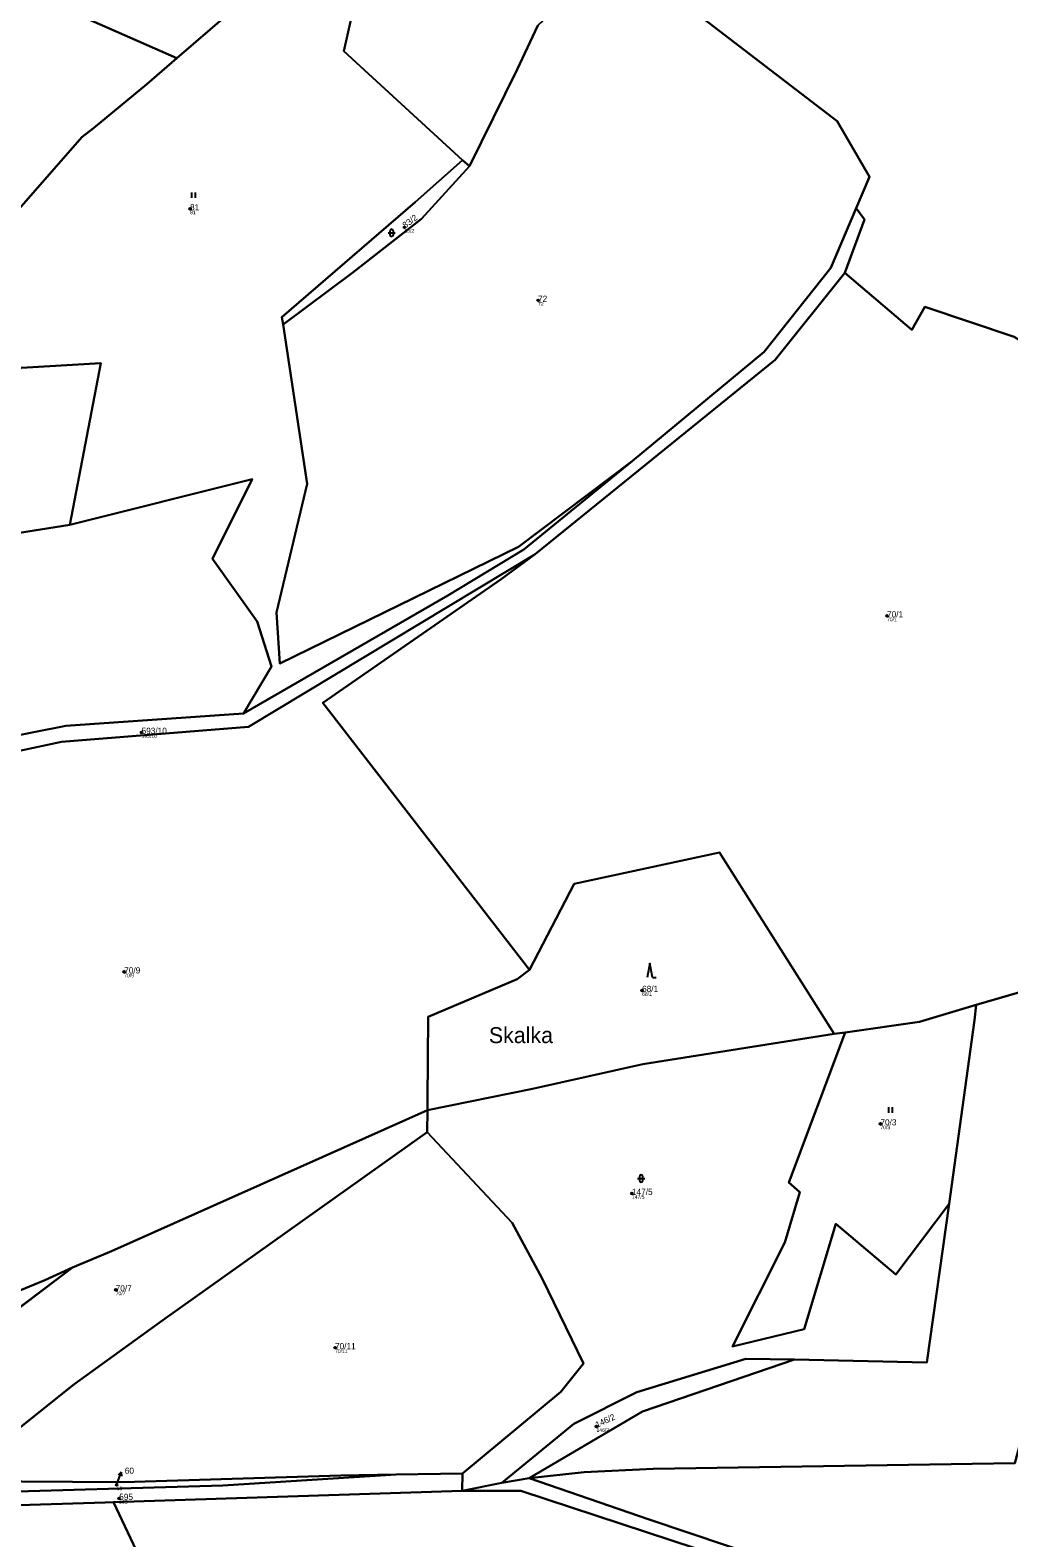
# Model space of a CAD drawing. Extents: x -680203 to -673936, y -1102717 to -1093650.
# Drawn here: x -677620.9 to -677351.3, y -1095300.6 to -1094885.2 of the extents above; entities that cross this region are included whole.
import ezdxf

# ---------------------------------------------------------------- set-up
doc = ezdxf.new("R2010")
doc.units = 0
for name, color, linetype in [('Definiční body', 7, 'Continuous'), ('SOxx01xx_ŽSp_násyp_plocha', 7, 'Continuous'), ('SOxx02xx_Staničení_Popis10', 7, 'Continuous'), ('SOxxxxxx_Koleje_hlavní_body_Popis10', 7, 'Continuous'), ('SOxxxxxx_Osa_bod_P', 7, 'Continuous'), ('x_prac', 7, 'Continuous')]:
    doc.layers.add(name, color=color, linetype=linetype)

msp = doc.modelspace()

# ---------------------------------------------------------------- linework, layer by layer
at = {"layer": 'Definiční body'}
for centre in [(-677576.87, -1094934.41), (-677517.81, -1094939.51), (-677480.99, -1094959.63), (-677384.84, -1095046.57), (-677590.22, -1095078.69), (-677595.01, -1095144.69), (-677452.33, -1095149.8), (-677386.66, -1095186.56), (-677455.12, -1095205.73), (-677597.36, -1095232.3), (-677536.93, -1095248.24), (-677464.89, -1095269.96), (-677597.1, -1095286.04), (-677596.39, -1095289.78)]:
    msp.add_circle(centre, 0.25, dxfattribs=at)
at = {"layer": 'SOxx01xx_ŽSp_násyp_plocha'}
for points in [[(-677623.35, -1094978.2), (-677601.44, -1094976.91), (-677610.03, -1095021.48), (-677559.73, -1095008.9), (-677570.66, -1095030.87), (-677558.39, -1095048.17), (-677554.44, -1095060.5), (-677562.16, -1095073.46), (-677505.88, -1095040.98), (-677484.92, -1095028.32), (-677455.1, -1095003.93), (-677486.41, -1095027.54), (-677552.18, -1095059.68), (-677553.09, -1095045.64), (-677544.61, -1095010.18), (-677551.2, -1094966.32), (-677551.57, -1094964.27), (-677514.84, -1094932.55), (-677501.81, -1094920.97), (-677534.5, -1094891), (-677508.91, -1094776.69)], [(-677508.91, -1094776.69), (-677534.5, -1094891), (-677501.81, -1094920.97), (-677499.92, -1094922.68), (-677486.79, -1094896.01), (-677481.04, -1094883.86)], [(-677459.49, -1094863.53), (-677398.58, -1094910.26), (-677389.71, -1094925.56), (-677393.32, -1094934.26), (-677391.04, -1094937.32), (-677396.49, -1094952.05), (-677378.02, -1094967.8), (-677374.43, -1094961.45), (-677349.83, -1094969.68), (-677318.85, -1094988.99), (-677283.6, -1095035.68), (-677273.51, -1095059.14), (-677263.87, -1095082.23), (-677241.88, -1095066.16), (-677234.73, -1095044), (-677166.36, -1094991.59), (-677198.54, -1094965.52), (-677232.77, -1094932.97), (-677270.13, -1094914.94), (-677288.85, -1094880.61)], [(-677566.77, -1094881.01), (-677580.49, -1094892.87), (-677588.76, -1094900.03), (-677603.51, -1094912.17), (-677606.73, -1094914.7), (-677623.95, -1094934.37)], [(-677638.97, -1095292.08), (-677600.3, -1095290.92), (-677597.99, -1095290.84), (-677501.89, -1095287.69), (-677501.84, -1095282.89), (-677520.05, -1095283.21), (-677567.83, -1095286.23), (-677637.27, -1095288.21)]]:
    msp.add_lwpolyline(points, dxfattribs=at)
for points in [[(-677580.49, -1094892.87), (-677616.24, -1094877.22), (-677625.12, -1094883.32), (-677656.6, -1094881.85), (-677661.26, -1094880.56), (-677688.61, -1094870.01), (-677723.8, -1094852.31), (-677742.6, -1094851.4), (-677746.69, -1094857.48), (-677728.02, -1094875.13), (-677710.8, -1094890.15), (-677700.2, -1094908.4), (-677692.05, -1094938.25), (-677658.56, -1094972.66), (-677634.39, -1094957.13), (-677628.08, -1094944.43), (-677623.95, -1094934.37), (-677606.73, -1094914.7), (-677603.51, -1094912.17), (-677588.76, -1094900.03)], [(-677455.1, -1095003.93), (-677418.73, -1094973.86), (-677400.29, -1094950.7), (-677393.32, -1094934.26), (-677389.71, -1094925.56), (-677398.58, -1094910.26), (-677459.49, -1094863.53), (-677481.04, -1094883.86), (-677486.79, -1094896.01), (-677499.92, -1094922.68), (-677513.08, -1094937.17), (-677532.05, -1094951.92), (-677551.2, -1094966.32), (-677544.61, -1095010.18), (-677553.09, -1095045.64), (-677552.18, -1095059.68), (-677486.41, -1095027.54)], [(-677605.51, -1094866.03), (-677610.51, -1094873.28), (-677616.24, -1094877.22), (-677580.49, -1094892.87), (-677566.77, -1094881.01)], [(-677551.57, -1094964.27), (-677551.2, -1094966.32), (-677532.05, -1094951.92), (-677513.08, -1094937.17), (-677499.92, -1094922.68), (-677501.81, -1094920.97), (-677514.84, -1094932.55)], [(-677481.82, -1095029.62), (-677415.66, -1094976.06), (-677396.49, -1094952.05), (-677391.04, -1094937.32), (-677393.32, -1094934.26), (-677400.29, -1094950.7), (-677418.73, -1094973.86), (-677455.1, -1095003.93), (-677484.92, -1095028.32), (-677505.88, -1095040.98), (-677562.16, -1095073.46), (-677611.1, -1095076.87), (-677654.33, -1095085.39), (-677690.93, -1095102.87), (-677651.81, -1095089.76), (-677612.28, -1095081.28), (-677560.74, -1095077.19)], [(-677263.87, -1095082.23), (-677273.51, -1095059.14), (-677283.6, -1095035.68), (-677318.85, -1094988.99), (-677349.83, -1094969.68), (-677374.43, -1094961.45), (-677378.02, -1094967.8), (-677396.49, -1094952.05), (-677415.66, -1094976.06), (-677481.82, -1095029.62), (-677491.18, -1095036.47), (-677540.33, -1095070.58), (-677483.33, -1095144.1), (-677471.06, -1095120.44), (-677431.04, -1095111.82), (-677399.36, -1095161.73), (-677396.35, -1095161.35), (-677375.92, -1095158.41), (-677360.24, -1095153.76), (-677327.04, -1095144.13), (-677289.53, -1095133.32), (-677263.21, -1095120.41), (-677255.9, -1095109.56), (-677260.76, -1095089.68)], [(-677610.03, -1095021.48), (-677601.44, -1094976.91), (-677623.35, -1094978.2), (-677692.46, -1095023.82), (-677713.29, -1095039.54), (-677707.88, -1095054.17), (-677690.97, -1095051.87), (-677691.15, -1095044.42), (-677644.12, -1095026.89)], [(-677707.88, -1095054.17), (-677717.1, -1095054.9), (-677720.3, -1095055.15), (-677720.13, -1095106.17), (-677684.64, -1095096.75), (-677654.33, -1095085.39), (-677611.1, -1095076.87), (-677562.16, -1095073.46), (-677554.44, -1095060.5), (-677558.39, -1095048.17), (-677570.66, -1095030.87), (-677559.73, -1095008.9), (-677610.03, -1095021.48), (-677644.12, -1095026.89), (-677691.15, -1095044.42), (-677690.97, -1095051.87)], [(-677683.97, -1095175.29), (-677637.98, -1095179.23), (-677637.64, -1095238.21), (-677616.88, -1095229.63), (-677609.27, -1095226.16), (-677598.53, -1095221.64), (-677511.43, -1095182.77), (-677511.43, -1095180.16), (-677511.24, -1095157.07), (-677486.7, -1095146.67), (-677483.33, -1095144.1), (-677540.33, -1095070.58), (-677491.18, -1095036.47), (-677481.82, -1095029.62), (-677560.74, -1095077.19), (-677612.28, -1095081.28), (-677651.81, -1095089.76), (-677682.63, -1095107.7), (-677698.38, -1095118.18), (-677703.33, -1095169.85)], [(-677486.7, -1095146.67), (-677511.24, -1095157.07), (-677511.43, -1095180.16), (-677511.43, -1095182.77), (-677482.49, -1095176.87), (-677452.13, -1095170.15), (-677399.36, -1095161.73), (-677431.04, -1095111.82), (-677471.06, -1095120.44), (-677483.33, -1095144.1)], [(-677367.68, -1095208.57), (-677373.9, -1095252.35), (-677410.35, -1095251.51), (-677452.18, -1095265.84), (-677483.43, -1095284.23), (-677468.27, -1095282.54), (-677449.27, -1095281.6), (-677349.64, -1095280.09), (-677342.05, -1095252.16), (-677335.31, -1095219.5), (-677326.86, -1095160.17), (-677320.37, -1095154), (-677286.54, -1095144.98), (-677258.24, -1095135.17), (-677255.9, -1095109.56), (-677263.21, -1095120.41), (-677289.53, -1095133.32), (-677327.04, -1095144.13), (-677360.24, -1095153.76), (-677360.75, -1095157.98)], [(-677352.52, -1095328.45), (-677289.59, -1095353.36), (-677271.26, -1095228.3), (-677258.24, -1095135.17), (-677286.54, -1095144.98), (-677320.37, -1095154), (-677326.86, -1095160.17), (-677335.31, -1095219.5), (-677342.05, -1095252.16), (-677349.64, -1095280.09), (-677449.27, -1095281.6), (-677468.27, -1095282.54), (-677483.43, -1095284.23), (-677450.39, -1095295.64)], [(-677411.87, -1095202.73), (-677408.87, -1095205.41), (-677413.01, -1095219.3), (-677427.37, -1095247.96), (-677407.66, -1095243.16), (-677398.96, -1095214.16), (-677382.37, -1095228.06), (-677367.68, -1095208.57), (-677360.75, -1095157.98), (-677360.24, -1095153.76), (-677375.92, -1095158.41), (-677396.35, -1095161.35)], [(-677511.58, -1095188.86), (-677488.09, -1095213.82), (-677479.85, -1095229.17), (-677468.43, -1095252.64), (-677474.71, -1095260.42), (-677501.84, -1095282.89), (-677501.89, -1095287.69), (-677491.01, -1095285.48), (-677471.13, -1095269.23), (-677453.73, -1095260.46), (-677423.74, -1095251.36), (-677410.35, -1095251.51), (-677373.9, -1095252.35), (-677367.68, -1095208.57), (-677382.37, -1095228.06), (-677398.96, -1095214.16), (-677407.66, -1095243.16), (-677427.37, -1095247.96), (-677413.01, -1095219.3), (-677408.87, -1095205.41), (-677411.87, -1095202.73), (-677396.35, -1095161.35), (-677399.36, -1095161.73), (-677452.13, -1095170.15), (-677482.49, -1095176.87), (-677511.43, -1095182.77)], [(-677637.39, -1095281.11), (-677608.89, -1095258.39), (-677584.41, -1095240.65), (-677511.58, -1095188.86), (-677511.43, -1095182.77), (-677598.53, -1095221.64), (-677609.27, -1095226.16), (-677637.59, -1095247.56)], [(-677520.05, -1095283.21), (-677501.84, -1095282.89), (-677474.71, -1095260.42), (-677468.43, -1095252.64), (-677479.85, -1095229.17), (-677488.09, -1095213.82), (-677511.58, -1095188.86), (-677584.41, -1095240.65), (-677608.89, -1095258.39), (-677637.39, -1095281.11), (-677637.37, -1095285.07), (-677595.25, -1095285.27), (-677535.3, -1095283.47)], [(-677637.59, -1095247.56), (-677609.27, -1095226.16), (-677616.88, -1095229.63), (-677637.64, -1095238.21)], [(-677423.74, -1095251.36), (-677453.73, -1095260.46), (-677471.13, -1095269.23), (-677491.01, -1095285.48), (-677483.43, -1095284.23), (-677452.18, -1095265.84), (-677410.35, -1095251.51)], [(-677637.27, -1095288.21), (-677567.83, -1095286.23), (-677520.05, -1095283.21), (-677535.3, -1095283.47), (-677595.25, -1095285.27), (-677637.37, -1095285.07)], [(-677390.55, -1095388.88), (-677386.02, -1095391.27), (-677383.8, -1095387.31), (-677352.52, -1095328.45), (-677450.39, -1095295.64), (-677483.43, -1095284.23), (-677491.01, -1095285.48), (-677501.89, -1095287.69), (-677485.69, -1095287.66), (-677430.49, -1095305.91), (-677424.75, -1095307.65), (-677360.31, -1095329.32), (-677385.67, -1095380.55), (-677389.04, -1095386.03)], [(-677675.01, -1095295.39), (-677629.44, -1095380.79), (-677598.65, -1095417.44), (-677580.33, -1095448.22), (-677556.59, -1095496.94), (-677541.94, -1095521.06), (-677527.55, -1095558.75), (-677509.97, -1095546.2), (-677508.68, -1095544.86), (-677527.49, -1095510.38), (-677506.67, -1095481.96), (-677521.48, -1095446.58), (-677541.61, -1095406.08), (-677560.45, -1095370.17), (-677597.99, -1095290.84), (-677600.3, -1095290.92), (-677638.97, -1095292.08), (-677667.46, -1095294.86)], [(-677560.45, -1095370.17), (-677541.61, -1095406.08), (-677521.48, -1095446.58), (-677506.67, -1095481.96), (-677527.49, -1095510.38), (-677508.68, -1095544.86), (-677485.9, -1095516.35), (-677464.83, -1095469.32), (-677449.29, -1095394.4), (-677444.38, -1095362.09), (-677443.3, -1095357.06), (-677438.13, -1095333), (-677430.49, -1095305.91), (-677485.69, -1095287.66), (-677501.89, -1095287.69), (-677597.99, -1095290.84)]]:
    msp.add_lwpolyline(points, close=True, dxfattribs=at)
at = {"layer": 'SOxx02xx_Staničení_Popis10'}
for p, q in [((-677596.87, -1095285.39), (-677595.84, -1095282.57)), ((-677595.84, -1095282.57), (-677596.66, -1095283.34)), ((-677595.84, -1095282.57), (-677595.72, -1095283.68)), ((-677597.1, -1095286.04), (-677596.87, -1095285.39))]:
    msp.add_line(p, q, dxfattribs=at)
at = {"layer": 'SOxxxxxx_Koleje_hlavní_body_Popis10'}
for p, q in [((-677576.36, -1094931.42), (-677576.36, -1094929.92)), ((-677575.36, -1094931.42), (-677575.36, -1094929.92)), ((-677522.32, -1094941.04), (-677520.32, -1094941.04)), ((-677521.82, -1094940.54), (-677521.82, -1094941.54)), ((-677520.82, -1094941.54), (-677520.82, -1094940.54)), ((-677450.21, -1095142.28), (-677450.96, -1095146.28)), ((-677449.46, -1095146.28), (-677450.21, -1095142.28)), ((-677449.46, -1095146.28), (-677448.46, -1095146.28)), ((-677384.35, -1095183.51), (-677384.35, -1095182.01)), ((-677383.35, -1095183.51), (-677383.35, -1095182.01)), ((-677453.58, -1095201.63), (-677451.58, -1095201.63)), ((-677453.08, -1095201.13), (-677453.08, -1095202.13)), ((-677452.08, -1095202.13), (-677452.08, -1095201.13))]:
    msp.add_line(p, q, dxfattribs=at)
for centre, start, end in [((-677521.32, -1094940.54), 0, 180), ((-677521.32, -1094941.54), 180, 359.9879), ((-677452.58, -1095201.13), 0, 180), ((-677452.58, -1095202.13), 180, 359.9879)]:
    msp.add_arc(centre, 0.5, start, end, dxfattribs=at)
at = {"layer": 'x_prac'}
for p, q in [((-677580.49, -1094892.87), (-677616.24, -1094877.22)), ((-677566.77, -1094881.01), (-677580.49, -1094892.87)), ((-677499.92, -1094922.68), (-677501.81, -1094920.97)), ((-677399.36, -1095161.73), (-677396.35, -1095161.35)), ((-677511.43, -1095182.77), (-677511.58, -1095188.86)), ((-677637.59, -1095247.56), (-677609.27, -1095226.16)), ((-677501.84, -1095282.89), (-677520.05, -1095283.21)), ((-677501.84, -1095282.89), (-677501.89, -1095287.69)), ((-677491.01, -1095285.48), (-677501.89, -1095287.69)), ((-677483.43, -1095284.23), (-677491.01, -1095285.48)), ((-677501.89, -1095287.69), (-677597.99, -1095290.84))]:
    msp.add_line(p, q, dxfattribs=at)
for points in [[(-677446.42, -1094733.1), (-677444.95, -1094735.81), (-677508.91, -1094776.69), (-677534.5, -1094891), (-677501.81, -1094920.97)], [(-677393.32, -1094934.26), (-677389.71, -1094925.56), (-677398.58, -1094910.26), (-677459.49, -1094863.53), (-677481.04, -1094883.86), (-677486.79, -1094896.01), (-677499.92, -1094922.68)], [(-677580.49, -1094892.87), (-677588.76, -1094900.03), (-677603.51, -1094912.17), (-677606.73, -1094914.7), (-677623.95, -1094934.37), (-677628.08, -1094944.43), (-677634.39, -1094957.13), (-677658.56, -1094972.66)], [(-677501.81, -1094920.97), (-677514.84, -1094932.55), (-677551.57, -1094964.27), (-677551.2, -1094966.32)], [(-677499.92, -1094922.68), (-677513.08, -1094937.17), (-677532.05, -1094951.92), (-677551.2, -1094966.32)], [(-677455.1, -1095003.93), (-677418.73, -1094973.86), (-677400.29, -1094950.7), (-677393.32, -1094934.26)], [(-677393.32, -1094934.26), (-677391.04, -1094937.32), (-677396.49, -1094952.05)], [(-677396.49, -1094952.05), (-677415.66, -1094976.06), (-677481.82, -1095029.62)], [(-677263.87, -1095082.23), (-677273.51, -1095059.14), (-677283.6, -1095035.68), (-677318.85, -1094988.99), (-677349.83, -1094969.68), (-677374.43, -1094961.45), (-677378.02, -1094967.8), (-677396.49, -1094952.05)], [(-677551.2, -1094966.32), (-677544.61, -1095010.18), (-677553.09, -1095045.64), (-677552.18, -1095059.68), (-677486.41, -1095027.54), (-677455.1, -1095003.93)], [(-677610.03, -1095021.48), (-677601.44, -1094976.91), (-677623.35, -1094978.2), (-677692.46, -1095023.82), (-677713.29, -1095039.54), (-677707.88, -1095054.17)], [(-677562.16, -1095073.46), (-677505.88, -1095040.98), (-677484.92, -1095028.32), (-677455.1, -1095003.93)], [(-677562.16, -1095073.46), (-677554.44, -1095060.5), (-677558.39, -1095048.17), (-677570.66, -1095030.87), (-677559.73, -1095008.9), (-677610.03, -1095021.48)], [(-677610.03, -1095021.48), (-677644.12, -1095026.89), (-677691.15, -1095044.42), (-677690.97, -1095051.87), (-677707.88, -1095054.17)], [(-677481.82, -1095029.62), (-677560.74, -1095077.19), (-677612.28, -1095081.28), (-677651.81, -1095089.76)], [(-677481.82, -1095029.62), (-677491.18, -1095036.47), (-677540.33, -1095070.58), (-677483.33, -1095144.1)], [(-677654.33, -1095085.39), (-677611.1, -1095076.87), (-677562.16, -1095073.46)], [(-677399.36, -1095161.73), (-677431.04, -1095111.82), (-677471.06, -1095120.44), (-677483.33, -1095144.1)], [(-677360.24, -1095153.76), (-677327.04, -1095144.13), (-677289.53, -1095133.32), (-677263.21, -1095120.41), (-677255.9, -1095109.56)], [(-677483.43, -1095284.23), (-677468.27, -1095282.54), (-677449.27, -1095281.6), (-677349.64, -1095280.09), (-677342.05, -1095252.16), (-677335.31, -1095219.5), (-677326.86, -1095160.17), (-677320.37, -1095154), (-677286.54, -1095144.98), (-677258.24, -1095135.17)], [(-677483.33, -1095144.1), (-677486.7, -1095146.67), (-677511.24, -1095157.07), (-677511.43, -1095180.16), (-677511.43, -1095182.77)], [(-677396.35, -1095161.35), (-677375.92, -1095158.41), (-677360.24, -1095153.76)], [(-677367.68, -1095208.57), (-677360.75, -1095157.98), (-677360.24, -1095153.76)], [(-677511.43, -1095182.77), (-677482.49, -1095176.87), (-677452.13, -1095170.15), (-677399.36, -1095161.73)], [(-677396.35, -1095161.35), (-677411.87, -1095202.73), (-677408.87, -1095205.41), (-677413.01, -1095219.3), (-677427.37, -1095247.96), (-677407.66, -1095243.16), (-677398.96, -1095214.16), (-677382.37, -1095228.06), (-677367.68, -1095208.57)], [(-677511.43, -1095182.77), (-677598.53, -1095221.64), (-677609.27, -1095226.16)], [(-677637.39, -1095281.11), (-677608.89, -1095258.39), (-677584.41, -1095240.65), (-677511.58, -1095188.86)], [(-677511.58, -1095188.86), (-677488.09, -1095213.82), (-677479.85, -1095229.17), (-677468.43, -1095252.64), (-677474.71, -1095260.42), (-677501.84, -1095282.89)], [(-677410.35, -1095251.51), (-677373.9, -1095252.35), (-677367.68, -1095208.57)], [(-677609.27, -1095226.16), (-677616.88, -1095229.63), (-677637.64, -1095238.21)], [(-677410.35, -1095251.51), (-677423.74, -1095251.36), (-677453.73, -1095260.46), (-677471.13, -1095269.23), (-677491.01, -1095285.48)], [(-677483.43, -1095284.23), (-677452.18, -1095265.84), (-677410.35, -1095251.51)], [(-677520.05, -1095283.21), (-677535.3, -1095283.47), (-677595.25, -1095285.27), (-677637.37, -1095285.07)], [(-677637.27, -1095288.21), (-677567.83, -1095286.23), (-677520.05, -1095283.21)], [(-677352.52, -1095328.45), (-677450.39, -1095295.64), (-677483.43, -1095284.23)], [(-677675.01, -1095295.39), (-677667.46, -1095294.86), (-677638.97, -1095292.08), (-677600.3, -1095290.92), (-677597.99, -1095290.84)], [(-677597.99, -1095290.84), (-677560.45, -1095370.17), (-677541.61, -1095406.08), (-677521.48, -1095446.58), (-677506.67, -1095481.96), (-677527.49, -1095510.38), (-677508.68, -1095544.86)], [(-677501.89, -1095287.69), (-677485.69, -1095287.66), (-677430.49, -1095305.91)]]:
    msp.add_lwpolyline(points, dxfattribs=at)

# ---------------------------------------------------------------- texts
at = {"layer": 'Definiční body'}
for s, p in [('81', (-677576.87, -1094935.9)), ('83/2', (-677517.81, -1094941)), ('72', (-677480.99, -1094961.12)), ('70/1', (-677384.84, -1095048.06)), ('593/10', (-677590.22, -1095080.18)), ('70/9', (-677595.01, -1095146.18)), ('68/1', (-677452.33, -1095151.29)), ('70/3', (-677386.66, -1095188.05)), ('147/5', (-677455.12, -1095207.22)), ('70/7', (-677597.36, -1095233.79)), ('70/11', (-677536.93, -1095249.73)), ('146/2', (-677464.89, -1095271.45)), ('60', (-677597.1, -1095287.53)), ('595', (-677596.39, -1095291.27))]:
    msp.add_text(s, height=1, dxfattribs=at).set_placement(p)
at = {"layer": 'SOxx02xx_Staničení_Popis10'}
msp.add_text('Skalka', height=4.4, dxfattribs=at).set_placement((-677494.53, -1095164.32))
at = {"layer": 'SOxxxxxx_Osa_bod_P'}
for s, p in [('81', (-677576.87, -1094934.83)), ('72', (-677480.99, -1094960.05)), ('70/1', (-677384.84, -1095047)), ('593/10', (-677590.22, -1095079.11)), ('70/9', (-677595.01, -1095145.11)), ('68/1', (-677452.33, -1095150.23)), ('70/3', (-677386.66, -1095186.99)), ('147/5', (-677455.12, -1095206.16)), ('70/7', (-677597.36, -1095232.73)), ('70/11', (-677536.93, -1095248.67)), ('60', (-677594.85, -1095283)), ('595', (-677596.39, -1095290.21))]:
    msp.add_text(s, height=1.7, dxfattribs=at).set_placement(p)
for s, rotation, p in [('83/2', 37, (-677517.55, -1094939.85)), ('146/2', 25, (-677464.71, -1095270.34))]:
    msp.add_text(s, height=1.7, rotation=rotation, dxfattribs=at).set_placement(p)

doc.saveas('drawing.dxf')
